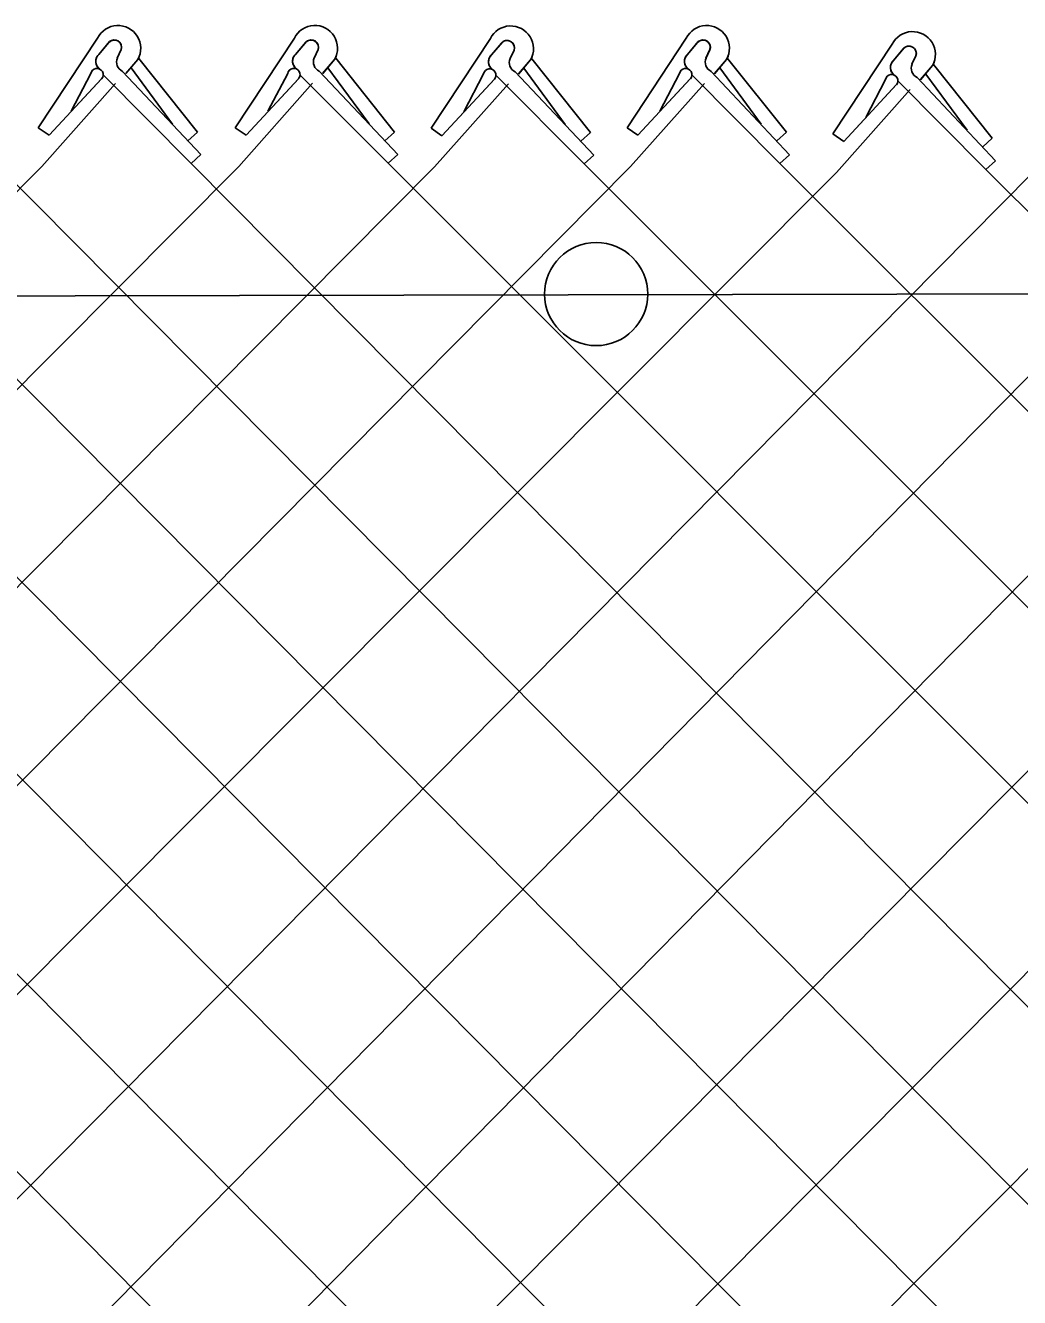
# Model space of a CAD drawing. Extents: x 0 to 2.85, y -0.1 to 1.83.
# Drawn here: x 1.1571 to 1.198, y 1.3511 to 1.4034 of the extents above; entities that cross this region are included whole.
import ezdxf

# ---------------------------------------------------------------- set-up
doc = ezdxf.new("R2010")
doc.units = 0
doc.layers.add('sb_Chainlink Fence', color=7, linetype='Continuous')
doc.layers.add('sb_Existing Structural Steel', color=7, linetype='Continuous')

msp = doc.modelspace()

# ---------------------------------------------------------------- linework, layer by layer
at = {"layer": 'sb_Chainlink Fence'}
for p, q in [((1.1600684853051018, 1.4028533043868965), (1.157632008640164, 1.3991643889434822)), ((1.1681611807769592, 1.4028561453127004), (1.1657247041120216, 1.399167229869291)), ((1.1762146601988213, 1.4028357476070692), (1.1737781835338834, 1.3991468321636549)), ((1.1842689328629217, 1.4028523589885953), (1.1818324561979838, 1.3991634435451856)), ((1.1601160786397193, 1.4021845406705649), (1.160561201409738, 1.402711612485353)), ((1.1605201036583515, 1.4026683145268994), (1.1601160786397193, 1.4021845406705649)), ((1.1610422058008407, 1.4023827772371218), (1.1608786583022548, 1.402028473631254)), ((1.1608792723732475, 1.4020410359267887), (1.1610418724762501, 1.4023747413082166)), ((1.168208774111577, 1.4021873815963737), (1.1686538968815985, 1.4027144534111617)), ((1.168612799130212, 1.4026711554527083), (1.168208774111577, 1.4021873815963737)), ((1.169134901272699, 1.4023856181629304), (1.1689713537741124, 1.4020313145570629)), ((1.1689719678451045, 1.4020438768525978), (1.1691345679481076, 1.4023775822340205)), ((1.176262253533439, 1.4021669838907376), (1.1767073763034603, 1.4026940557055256)), ((1.1766662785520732, 1.4026507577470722), (1.176262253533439, 1.4021669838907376)), ((1.1771883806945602, 1.4023652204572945), (1.1770248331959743, 1.4020109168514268)), ((1.1770254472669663, 1.4020234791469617), (1.1771880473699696, 1.4023571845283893)), ((1.1843165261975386, 1.4021835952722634), (1.1847616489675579, 1.4027106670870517)), ((1.1847205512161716, 1.4026673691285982), (1.1843165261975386, 1.4021835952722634)), ((1.1852426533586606, 1.4023818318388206), (1.185079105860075, 1.4020275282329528)), ((1.1850797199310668, 1.4020400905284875), (1.18524232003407, 1.4023737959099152)), ((1.1927358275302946, 1.4026023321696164), (1.1902993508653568, 1.398913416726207)), ((1.1927834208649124, 1.401933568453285), (1.1932285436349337, 1.402460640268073)), ((1.1931874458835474, 1.4024173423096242), (1.1927834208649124, 1.401933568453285)), ((1.1612255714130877, 1.4013935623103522), (1.1617207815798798, 1.4019797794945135)), ((1.1612321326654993, 1.4014024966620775), (1.1617232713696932, 1.401981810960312)), ((1.1617207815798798, 1.4019797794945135), (1.1617572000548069, 1.4020478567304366)), ((1.1617572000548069, 1.4020478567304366), (1.1617882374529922, 1.4021207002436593)), ((1.1641815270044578, 1.3989884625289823), (1.161768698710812, 1.402023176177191)), ((1.1693182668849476, 1.401396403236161), (1.1698134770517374, 1.4019826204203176)), ((1.169324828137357, 1.4014053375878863), (1.1698159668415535, 1.4019846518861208)), ((1.1698134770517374, 1.4019826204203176), (1.1698498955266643, 1.4020506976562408)), ((1.1698498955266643, 1.4020506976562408), (1.1698809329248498, 1.4021235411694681)), ((1.1722742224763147, 1.3989913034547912), (1.1698613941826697, 1.4020260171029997)), ((1.1773717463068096, 1.4013760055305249), (1.1778669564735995, 1.4019622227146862)), ((1.1773783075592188, 1.4013849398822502), (1.1778694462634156, 1.4019642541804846)), ((1.1778669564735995, 1.4019622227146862), (1.1779033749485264, 1.4020302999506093)), ((1.1779033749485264, 1.4020302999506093), (1.1779344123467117, 1.402103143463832)), ((1.1803277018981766, 1.398970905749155), (1.1779148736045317, 1.4020056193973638)), ((1.1854260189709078, 1.401392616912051), (1.1859212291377, 1.4019788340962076)), ((1.1854325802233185, 1.401401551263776), (1.1859237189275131, 1.4019808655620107)), ((1.1859212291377, 1.4019788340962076), (1.1859576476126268, 1.4020469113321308)), ((1.1859576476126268, 1.4020469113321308), (1.1859886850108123, 1.4021197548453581)), ((1.188381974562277, 1.3989875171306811), (1.1859691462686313, 1.4020222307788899)), ((1.1937095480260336, 1.4021318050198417), (1.1935460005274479, 1.4017775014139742)), ((1.1935466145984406, 1.4017900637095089), (1.193709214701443, 1.4021237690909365)), ((1.193892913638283, 1.4011425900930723), (1.1943881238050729, 1.401728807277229)), ((1.1938994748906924, 1.4011515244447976), (1.194390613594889, 1.4017308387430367)), ((1.1943881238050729, 1.401728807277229), (1.1944245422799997, 1.401796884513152)), ((1.1944245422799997, 1.401796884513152), (1.194455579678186, 1.4018697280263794)), ((1.1968488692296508, 1.3987374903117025), (1.194436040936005, 1.401772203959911)), ((1.1580779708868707, 1.3988596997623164), (1.1602477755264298, 1.401197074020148)), ((1.1597911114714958, 1.4013978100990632), (1.1589794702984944, 1.399846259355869)), ((1.1602927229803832, 1.401346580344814), (1.1639200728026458, 1.3977038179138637)), ((1.1610904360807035, 1.4014890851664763), (1.1643158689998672, 1.3980624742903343)), ((1.1631425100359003, 1.3993205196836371), (1.1614454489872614, 1.4016304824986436)), ((1.1661706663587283, 1.3988625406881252), (1.1683404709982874, 1.4011999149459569)), ((1.1678838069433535, 1.401400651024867), (1.1670721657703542, 1.3998491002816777)), ((1.1683854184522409, 1.4013494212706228), (1.1720127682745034, 1.3977066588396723)), ((1.169183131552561, 1.4014919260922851), (1.1724085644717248, 1.398065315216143)), ((1.1712352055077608, 1.399323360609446), (1.169538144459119, 1.4016333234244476)), ((1.1759372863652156, 1.4013802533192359), (1.1751256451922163, 1.3998287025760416)), ((1.176438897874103, 1.4013290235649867), (1.1800662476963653, 1.3976862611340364)), ((1.177236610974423, 1.401471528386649), (1.1804620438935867, 1.398044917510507)), ((1.1792886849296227, 1.3993029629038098), (1.1775916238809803, 1.4016129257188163)), ((1.18227841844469, 1.3988587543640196), (1.18444822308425, 1.4011961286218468)), ((1.183991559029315, 1.401396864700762), (1.1831799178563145, 1.3998453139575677)), ((1.1844931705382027, 1.4013456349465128), (1.188120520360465, 1.3977028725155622)), ((1.1852908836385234, 1.401488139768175), (1.188516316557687, 1.398061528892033)), ((1.1873429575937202, 1.399319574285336), (1.185645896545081, 1.4016295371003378)), ((1.1937577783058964, 1.4012381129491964), (1.19698321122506, 1.397811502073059)), ((1.195809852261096, 1.399069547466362), (1.1941127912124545, 1.4013795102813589)), ((1.1577760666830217, 1.397576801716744), (1.1608113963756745, 1.4009944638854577)), ((1.1580779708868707, 1.3988596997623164), (1.1602339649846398, 1.4011833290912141)), ((1.1658687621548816, 1.3975796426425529), (1.1689040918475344, 1.400997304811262)), ((1.1661706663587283, 1.3988625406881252), (1.1683266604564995, 1.401186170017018)), ((1.1739222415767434, 1.3975592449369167), (1.1769575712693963, 1.4009769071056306)), ((1.1742241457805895, 1.3988421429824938), (1.1763939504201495, 1.4011795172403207)), ((1.1742241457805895, 1.3988421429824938), (1.1763801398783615, 1.4011657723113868)), ((1.181976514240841, 1.3975758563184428), (1.1850118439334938, 1.4009935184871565)), ((1.18227841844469, 1.3988587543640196), (1.184434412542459, 1.4011823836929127)), ((1.1904434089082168, 1.3973258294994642), (1.1934787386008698, 1.400743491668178)), ((1.1907453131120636, 1.3986087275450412), (1.1929151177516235, 1.4009461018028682)), ((1.1907453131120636, 1.3986087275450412), (1.192901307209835, 1.400932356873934)), ((1.192458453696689, 1.4011468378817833), (1.1916468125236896, 1.399595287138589)), ((1.1929600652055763, 1.401095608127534), (1.1965874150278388, 1.3974528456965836)), ((1.157632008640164, 1.3991643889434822), (1.1580779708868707, 1.3988596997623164)), ((1.1657247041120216, 1.399167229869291), (1.1661706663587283, 1.3988625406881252)), ((1.1737781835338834, 1.3991468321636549), (1.1742241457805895, 1.3988421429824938)), ((1.1818324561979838, 1.3991634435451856), (1.18227841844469, 1.3988587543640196)), ((1.1641815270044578, 1.3989884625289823), (1.1637857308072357, 1.3986298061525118)), ((1.1722742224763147, 1.3989913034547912), (1.1718784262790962, 1.3986326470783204)), ((1.1803277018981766, 1.398970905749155), (1.1799319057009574, 1.3986122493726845)), ((1.188381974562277, 1.3989875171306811), (1.1879861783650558, 1.3986288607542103)), ((1.1902993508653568, 1.398913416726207), (1.1907453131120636, 1.3986087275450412)), ((1.1968488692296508, 1.3987374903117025), (1.1964530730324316, 1.3983788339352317)), ((1.1643158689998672, 1.3980624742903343), (1.1639200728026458, 1.3977038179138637)), ((1.1724085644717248, 1.398065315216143), (1.1720127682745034, 1.3977066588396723)), ((1.188516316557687, 1.398061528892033), (1.188120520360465, 1.3977028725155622)), ((1.0699175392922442, 1.309203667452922), (1.1577760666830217, 1.397576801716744)), ((1.070224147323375, 1.2931053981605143), (1.1739222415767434, 1.3975592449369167)), ((1.0746911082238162, 1.2892516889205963), (1.181976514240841, 1.3975758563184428)), ((1.0752549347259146, 1.3063386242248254), (1.1658687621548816, 1.3975796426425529)), ((1.115446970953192, 1.3979620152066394), (1.2228929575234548, 1.2894238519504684)), ((1.1234998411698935, 1.3979563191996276), (1.2306364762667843, 1.2897405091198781)), ((1.1315925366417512, 1.3979591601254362), (1.2389142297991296, 1.2896793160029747)), ((1.1396460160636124, 1.3979387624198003), (1.2469242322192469, 1.2897511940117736)), ((1.1477002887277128, 1.3979553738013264), (1.2549061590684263, 1.2898329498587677)), ((1.1558672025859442, 1.3977095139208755), (1.2636071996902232, 1.2889921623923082)), ((1.1639200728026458, 1.3977038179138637), (1.2718940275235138, 1.2887328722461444)), ((1.1720127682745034, 1.3977066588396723), (1.279386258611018, 1.2902100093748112)), ((1.1804620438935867, 1.398044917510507), (1.1800662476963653, 1.3976862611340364)), ((1.1800662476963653, 1.3976862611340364), (1.2877191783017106, 1.2899658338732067)), ((1.188120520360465, 1.3977028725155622), (1.2955973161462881, 1.2901616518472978)), ((1.19698321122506, 1.397811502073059), (1.1965874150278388, 1.3974528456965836)), ((1.0821622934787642, 1.288652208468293), (1.1904434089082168, 1.3973258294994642)), ((1.0912035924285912, 1.2888168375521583), (1.1984962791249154, 1.397320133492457)), ((1.1002060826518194, 1.2893415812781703), (1.206588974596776, 1.3973229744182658)), ((1.108258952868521, 1.2893472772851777), (1.2146424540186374, 1.3973025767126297)), ((1.1159008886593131, 1.2895891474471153), (1.2226967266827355, 1.3973191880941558)), ((1.123954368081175, 1.2896095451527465), (1.2307345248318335, 1.3970952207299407)), ((1.1320086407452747, 1.2895929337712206), (1.2387887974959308, 1.397111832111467)), ((1.1965874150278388, 1.3974528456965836), (1.3040279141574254, 1.2898737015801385))]:
    msp.add_line(p, q, dxfattribs=at)
for centre, radius, start, end in [((1.1609069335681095, 1.4024385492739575), 0.0009354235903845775, 330.7731305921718, 153.67978342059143), ((1.1689996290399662, 1.4024413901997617), 0.0009354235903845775, 330.7731305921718, 153.67978342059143), ((1.1770531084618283, 1.4024209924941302), 0.0009354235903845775, 330.7731305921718, 153.67978342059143), ((1.1851073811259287, 1.4024376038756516), 0.0009354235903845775, 330.7731305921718, 153.67978342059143), ((1.1607529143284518, 1.4024739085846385), 0.00030330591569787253, 342.5147558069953, 140.13680881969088), ((1.1607540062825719, 1.402475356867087), 0.00030494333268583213, 340.73435754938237, 129.21739859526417), ((1.1688456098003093, 1.4024767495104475), 0.00030330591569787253, 342.5147558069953, 140.13680881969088), ((1.1688467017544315, 1.4024781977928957), 0.00030494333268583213, 340.73435754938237, 129.21739859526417), ((1.1768990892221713, 1.4024563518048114), 0.00030330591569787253, 342.5147558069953, 140.13680881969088), ((1.1769001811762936, 1.4024578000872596), 0.00030494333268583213, 340.73435754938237, 129.21739859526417), ((1.1849533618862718, 1.402472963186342), 0.00030330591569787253, 342.5147558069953, 140.13680881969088), ((1.1849544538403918, 1.4024744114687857), 0.00030494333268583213, 340.73435754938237, 129.21739859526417), ((1.1935742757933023, 1.402187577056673), 0.0009354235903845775, 330.7731305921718, 153.67978342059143), ((1.1934202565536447, 1.4022229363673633), 0.00030330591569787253, 342.5147558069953, 140.13680881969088), ((1.193421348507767, 1.4022243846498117), 0.00030494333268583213, 340.73435754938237, 129.21739859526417), ((1.1603755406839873, 1.4019012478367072), 0.0003843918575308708, 140.20166010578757, 233.0052527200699), ((1.1603860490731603, 1.401901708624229), 0.0003909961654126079, 133.66718540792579, 232.2343578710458), ((1.161266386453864, 1.4018691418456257), 0.00041880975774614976, 156.48328493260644, 245.15783350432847), ((1.1684682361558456, 1.4019040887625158), 0.0003843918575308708, 140.20166010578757, 233.0052527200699), ((1.168478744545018, 1.4019045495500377), 0.0003909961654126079, 133.66718540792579, 232.2343578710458), ((1.1693590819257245, 1.4018719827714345), 0.00041880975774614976, 156.48328493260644, 245.15783350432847), ((1.1765217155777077, 1.40188369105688), 0.0003843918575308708, 140.20166010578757, 233.0052527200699), ((1.1765322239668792, 1.4018841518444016), 0.0003909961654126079, 133.66718540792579, 232.2343578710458), ((1.1774125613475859, 1.4018515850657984), 0.00041880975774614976, 156.48328493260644, 245.15783350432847), ((1.1845759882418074, 1.401900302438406), 0.0003843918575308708, 140.20166010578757, 233.0052527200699), ((1.1845864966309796, 1.4019007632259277), 0.0003909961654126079, 133.66718540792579, 232.2343578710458), ((1.185466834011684, 1.4018681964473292), 0.00041880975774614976, 156.48328493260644, 245.15783350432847), ((1.193042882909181, 1.4016502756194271), 0.0003843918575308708, 140.20166010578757, 233.0052527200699), ((1.1930533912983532, 1.401650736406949), 0.0003909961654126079, 133.66718540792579, 232.2343578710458), ((1.19393372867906, 1.4016181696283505), 0.00041880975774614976, 156.48328493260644, 245.15783350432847), ((1.1600430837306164, 1.401353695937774), 0.00025580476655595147, 319.02146199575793, 170.0695590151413), ((1.1681357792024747, 1.4013565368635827), 0.00025580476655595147, 319.02146199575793, 170.0695590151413), ((1.1761892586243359, 1.4013361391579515), 0.00025580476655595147, 319.02146199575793, 170.0695590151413), ((1.1842435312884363, 1.4013527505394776), 0.00025580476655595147, 319.02146199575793, 170.0695590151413), ((1.1927104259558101, 1.4011027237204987), 0.00025580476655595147, 319.02146199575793, 170.0695590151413)]:
    msp.add_arc(centre, radius, start, end, dxfattribs=at)
at = {"layer": 'sb_Existing Structural Steel'}
msp.add_lwpolyline([(1.3010020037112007, 1.392541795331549), (1.0713181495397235, 1.392078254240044)], dxfattribs=at)
msp.add_circle((1.1805648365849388, 1.3923281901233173), 0.0021204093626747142, dxfattribs=at)

doc.saveas('drawing.dxf')
